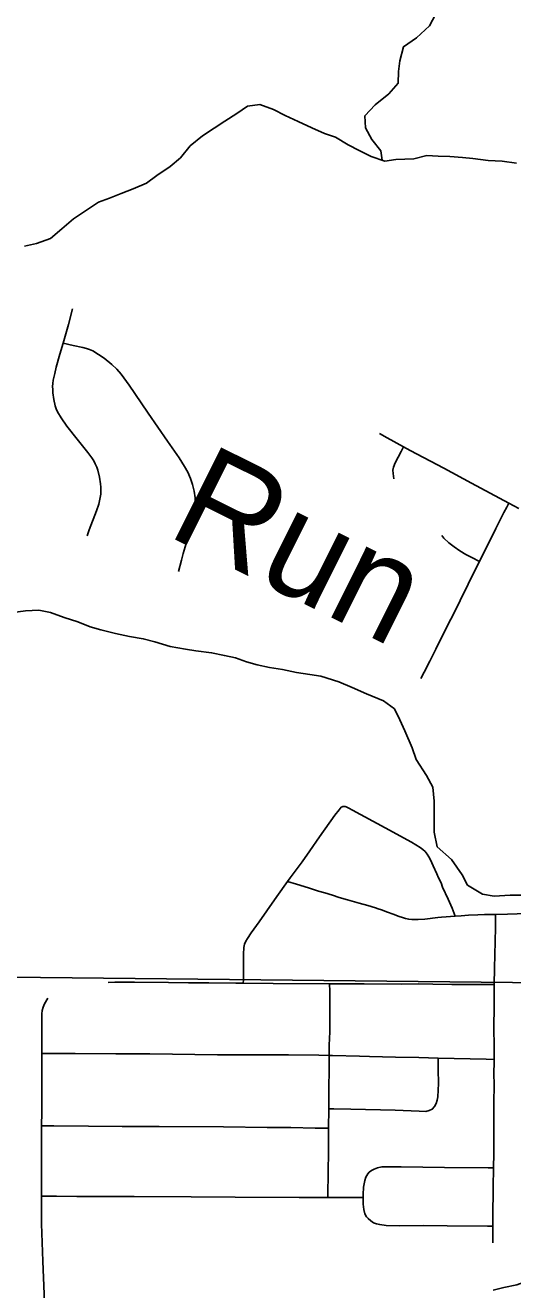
# Model space of a CAD drawing. Extents: x 0 to 34, y 0 to 22.
# Drawn here: x 11.681 to 12.129, y 17.806 to 18.968 of the extents above; entities that cross this region are included whole.
import ezdxf

# ---------------------------------------------------------------- set-up
doc = ezdxf.new("R2010")
doc.units = 0
for name, color, linetype in [('GM_X_City_Street', 7, 'Continuous'), ('GM_X_Minor_River', 7, 'Continuous'), ('GM_X_Minor_River_Text', 7, 'Continuous'), ('GM_X_Section', 7, 'Continuous')]:
    doc.layers.add(name, color=color, linetype=linetype)

msp = doc.modelspace()

# ---------------------------------------------------------------- linework, layer by layer
at = {"layer": 'GM_X_City_Street'}
for points in [[(11.7382, 18.4988), (11.7402, 18.5042), (11.7469, 18.5217), (11.7489, 18.5277), (11.7503, 18.5338), (11.7507, 18.537), (11.7509, 18.5402), (11.7509, 18.5433), (11.7506, 18.5465), (11.7496, 18.5527), (11.7481, 18.5589), (11.747, 18.5619), (11.7457, 18.5648), (11.7442, 18.5676), (11.7426, 18.5703), (11.7389, 18.5754), (11.729, 18.5874), (11.7195, 18.5996), (11.7142, 18.6072), (11.7111, 18.6125), (11.7099, 18.6153), (11.7089, 18.6181), (11.7075, 18.6241), (11.7067, 18.6301), (11.7067, 18.6333), (11.7065, 18.6358), (11.7067, 18.6388), (11.7071, 18.6419), (11.7084, 18.6479), (11.7099, 18.6538), (11.7132, 18.6658), (11.7163, 18.6758), (11.721, 18.693), (11.7249, 18.7073)], [(11.8222, 18.4659), (11.8249, 18.4764), (11.8264, 18.4825), (11.8293, 18.4915), (11.8335, 18.5032), (11.8353, 18.5092), (11.8366, 18.5152), (11.8373, 18.5213), (11.8376, 18.5274), (11.8374, 18.5336), (11.8365, 18.5397), (11.8351, 18.5457), (11.8331, 18.5515), (11.8306, 18.5571), (11.8276, 18.5625), (11.8227, 18.5704), (11.812, 18.5857), (11.7944, 18.6115), (11.7819, 18.6294), (11.7767, 18.6373), (11.7694, 18.6473), (11.7654, 18.652), (11.7609, 18.6562), (11.7537, 18.662), (11.7486, 18.6655), (11.7433, 18.6686), (11.7405, 18.6698), (11.7377, 18.6708), (11.7344, 18.6717), (11.7255, 18.6737), (11.7163, 18.6758)], [(12.0067, 18.5926), (12.0138, 18.5887), (12.0289, 18.5804), (12.035, 18.5771), (12.0658, 18.5609), (12.0914, 18.547), (12.1257, 18.5286), (12.1349, 18.5237)], [(12.0199, 18.5511), (12.0192, 18.556), (12.0191, 18.5589), (12.0196, 18.5618), (12.0211, 18.5657), (12.0266, 18.5761), (12.0289, 18.5804)], [(12.0449, 18.3674), (12.0479, 18.3734), (12.0529, 18.3833), (12.0585, 18.3944), (12.0652, 18.4083), (12.0722, 18.4221), (12.0793, 18.4359), (12.081, 18.4393), (12.0957, 18.4693), (12.0986, 18.4752), (12.1136, 18.5054), (12.1209, 18.52), (12.1237, 18.5251), (12.1257, 18.5286)], [(12.064, 18.499), (12.0659, 18.4965), (12.0705, 18.4923), (12.0755, 18.4884), (12.0807, 18.4848), (12.0861, 18.4816), (12.0917, 18.4788), (12.0986, 18.4752)], [(11.8816, 18.0874), (11.8817, 18.0906), (11.8818, 18.1019), (11.8818, 18.1054), (11.8819, 18.1142), (11.8823, 18.1203), (11.8829, 18.1232), (11.884, 18.126), (11.8854, 18.1286), (11.8888, 18.1337), (11.8961, 18.1437), (11.9104, 18.164), (11.9192, 18.1766), (11.9223, 18.1808), (11.9247, 18.1841), (11.9357, 18.1991), (11.9429, 18.2091), (11.9518, 18.2218), (11.9659, 18.242), (11.9697, 18.2467), (11.9708, 18.248), (11.9717, 18.2491), (11.9724, 18.2496), (11.9732, 18.2499), (11.9742, 18.2499)], [(12.0763, 18.1491), (12.0734, 18.1562), (12.0699, 18.1646), (12.0648, 18.1758), (12.0633, 18.1795), (12.061, 18.1842), (12.0594, 18.1879), (12.0561, 18.1954), (12.0535, 18.2009), (12.0521, 18.2036), (12.0505, 18.2061), (12.0486, 18.2084), (12.0465, 18.2104), (12.0441, 18.2122), (12.0362, 18.2169), (12.0119, 18.2303), (11.9821, 18.2465), (11.9787, 18.2484), (11.9761, 18.2496), (11.9751, 18.2498), (11.9742, 18.2499)], [(11.9223, 18.1808), (11.9306, 18.1783), (11.9336, 18.1774), (11.9424, 18.1748), (11.9481, 18.173), (11.9509, 18.1721), (11.9566, 18.1704), (11.9635, 18.1682), (11.9698, 18.1663), (11.9774, 18.164), (11.9882, 18.161), (11.9962, 18.1588), (12.003, 18.1568), (12.0057, 18.1558), (12.0085, 18.1548), (12.014, 18.1528), (12.0195, 18.1507), (12.025, 18.1486), (12.0279, 18.1477), (12.0308, 18.1469), (12.0337, 18.1462), (12.0366, 18.1459), (12.0424, 18.1459), (12.0484, 18.1463), (12.0605, 18.1479), (12.0636, 18.1481), (12.0763, 18.1491), (12.0817, 18.1494), (12.0887, 18.1498), (12.097, 18.1503), (12.1032, 18.1505), (12.1134, 18.1506)], [(12.111, 17.8486), (12.111, 17.8567), (12.111, 17.864), (12.1109, 17.872), (12.1112, 17.8998), (12.1115, 17.9175), (12.1118, 17.9308), (12.1118, 17.9492), (12.1118, 17.9634), (12.1118, 17.9692), (12.1119, 17.9752), (12.112, 17.9962), (12.1119, 18.0023), (12.112, 18.0172), (12.112, 18.03), (12.1119, 18.0455), (12.112, 18.0671), (12.1121, 18.0861), (12.1124, 18.1011), (12.1131, 18.1257), (12.1133, 18.1386), (12.1134, 18.1506)], [(12.1423, 18.1514), (12.1245, 18.1508), (12.1134, 18.1506)], [(11.7576, 18.0881), (11.7635, 18.0882), (11.7818, 18.0883), (11.8128, 18.0879), (11.8314, 18.0878), (11.85, 18.0877), (11.8748, 18.0875), (11.8816, 18.0874), (11.909, 18.0871), (11.961, 18.0868), (11.9928, 18.0869), (12.0268, 18.0866), (12.0428, 18.0867), (12.0559, 18.0865), (12.0732, 18.0863), (12.0948, 18.0862), (12.109, 18.0861), (12.1121, 18.0861)], [(11.9592, 17.8904), (11.9593, 17.8968), (11.9596, 17.9092), (11.9598, 17.9372), (11.96, 17.954), (11.9601, 17.9719), (11.9602, 17.9807), (11.9604, 18.018), (11.9604, 18.021), (11.9606, 18.0304), (11.9611, 18.0428), (11.9612, 18.0583), (11.9613, 18.0645), (11.9611, 18.08), (11.961, 18.0868)], [(11.6996, 17.7787), (11.6975, 17.8317), (11.6964, 17.866), (11.6963, 17.8917), (11.6963, 17.8972), (11.6963, 17.9252), (11.6962, 17.9439), (11.6963, 17.9563), (11.6965, 17.9689), (11.6965, 18.0001), (11.6965, 18.0219), (11.6965, 18.0228), (11.6965, 18.0593), (11.697, 18.0624), (11.6978, 18.0654), (11.699, 18.0683), (11.702, 18.0737)], [(11.6965, 18.0228), (11.7018, 18.0228), (11.7118, 18.0228), (11.7273, 18.0227), (11.7646, 18.0225), (11.7957, 18.0223), (11.8579, 18.0216), (11.9232, 18.0214), (11.9512, 18.0211), (11.9604, 18.021), (11.9636, 18.021), (11.9884, 18.0203), (11.9977, 18.02), (12.0215, 18.0195), (12.0428, 18.019), (12.0608, 18.0186), (12.1048, 18.0174), (12.112, 18.0172)], [(11.9601, 17.9719), (11.9648, 17.9718), (11.9805, 17.9716), (12.0212, 17.9706), (12.0431, 17.9696), (12.0494, 17.9695), (12.0524, 17.9703), (12.0552, 17.9717), (12.0574, 17.9739), (12.0588, 17.9767), (12.0597, 17.9797), (12.0603, 17.9828), (12.0608, 17.9891), (12.0609, 17.9953), (12.0607, 18.0079), (12.0608, 18.0168), (12.0608, 18.0186)], [(11.6963, 17.9563), (11.7054, 17.9562), (11.7077, 17.9562), (11.7395, 17.956), (11.7704, 17.9557), (11.8045, 17.9556), (11.8634, 17.9553), (11.9036, 17.9548), (11.9253, 17.9546), (11.9476, 17.9542), (11.9569, 17.9541), (11.96, 17.954)], [(12.1115, 17.9175), (12.1067, 17.9175), (12.0664, 17.9179), (12.0268, 17.9186), (12.0137, 17.9186), (12.009, 17.9184), (12.0051, 17.9175), (12.0018, 17.9163), (11.9995, 17.9151), (11.9974, 17.9135), (11.9961, 17.912)], [(11.9961, 17.912), (11.9951, 17.9105), (11.9943, 17.909), (11.9932, 17.906), (11.9926, 17.903), (11.9922, 17.8999), (11.9917, 17.8932), (11.9918, 17.8904), (11.9919, 17.8842), (11.9924, 17.8792), (11.9932, 17.8752)], [(11.6963, 17.8917), (11.7018, 17.8917), (11.7102, 17.8917), (11.7287, 17.8913), (11.7442, 17.8913), (11.7813, 17.8913), (11.8339, 17.891), (11.8741, 17.8906), (11.9329, 17.8903), (11.9545, 17.8904), (11.9592, 17.8904), (11.9854, 17.8904), (11.9918, 17.8904)], [(11.9932, 17.8752), (11.9949, 17.8727), (11.9965, 17.8709), (11.9989, 17.8688), (12.0014, 17.8672), (12.0041, 17.8661), (12.007, 17.8654), (12.013, 17.8647), (12.0253, 17.8643), (12.0472, 17.8645), (12.0689, 17.8644), (12.1061, 17.8641), (12.111, 17.864)]]:
    msp.add_lwpolyline(points, dxfattribs=at)
at = {"layer": 'GM_X_Minor_River'}
for points in [[(12.0583, 18.9778), (12.0526, 18.9675), (12.0407, 18.9566), (12.0289, 18.9483), (12.0254, 18.9354)], [(12.0254, 18.9354), (12.0243, 18.9255), (12.0238, 18.9149), (12.0154, 18.9051), (12.0028, 18.8949), (11.9933, 18.8847), (11.994, 18.8736), (11.9996, 18.863), (12.0079, 18.8526), (12.0091, 18.844)], [(11.6808, 18.7651), (11.6918, 18.7673), (11.7044, 18.7721), (11.715, 18.7808), (11.7257, 18.7902), (11.7375, 18.7981), (11.7485, 18.8053), (11.7588, 18.809), (11.7694, 18.8135), (11.7805, 18.8176), (11.7926, 18.8229), (11.8022, 18.83), (11.8144, 18.8383), (11.8239, 18.8462), (11.833, 18.8572), (11.8441, 18.8663), (11.8548, 18.8734), (11.8647, 18.8798), (11.8757, 18.887), (11.8856, 18.8937), (11.897, 18.8952), (11.9095, 18.8905), (11.9201, 18.8851), (11.9322, 18.8797), (11.9447, 18.8736), (11.9564, 18.8686), (11.9663, 18.8651), (11.978, 18.8582), (11.9882, 18.8528), (11.9992, 18.8474), (12.0117, 18.8431), (12.0219, 18.8446), (12.0383, 18.8452), (12.0504, 18.8482), (12.0607, 18.8477), (12.0713, 18.8473), (12.083, 18.8465), (12.0925, 18.8456), (12.1065, 18.8437), (12.1194, 18.8432), (12.1327, 18.8412)], [(11.6703, 18.4282), (11.6816, 18.4298), (11.6938, 18.4303), (11.7044, 18.4281), (11.717, 18.4236), (11.7296, 18.4195), (11.741, 18.4151), (11.7509, 18.4121), (11.7643, 18.4088), (11.7772, 18.4062), (11.7897, 18.404), (11.8004, 18.4011), (11.8145, 18.397), (11.8286, 18.3944), (11.8381, 18.393), (11.8525, 18.3912), (11.8643, 18.3886), (11.8746, 18.3864), (11.8845, 18.3827), (11.8944, 18.3801), (11.9058, 18.3775), (11.9176, 18.3757), (11.9306, 18.3731), (11.9427, 18.3713), (11.953, 18.3695), (11.9694, 18.3643), (11.9816, 18.3591), (11.9949, 18.3535), (12.0106, 18.3471), (12.0205, 18.3396), (12.0255, 18.3294), (12.0302, 18.3195), (12.0367, 18.3036), (12.0406, 18.293), (12.0499, 18.2782), (12.0557, 18.2676)], [(12.0557, 18.2676), (12.0569, 18.2547)], [(12.0569, 18.2547), (12.0569, 18.2261), (12.0598, 18.2126), (12.073, 18.2011), (12.0828, 18.187), (12.0877, 18.1775), (12.1014, 18.1691), (12.112, 18.1675), (12.1268, 18.1682), (12.1367, 18.1682)], [(12.1112, 17.8053), (12.1211, 17.8075), (12.1329, 17.8101), (12.1447, 17.8143), (12.1542, 17.8173), (12.1778, 17.8301), (12.1907, 17.8358), (12.201, 17.8403), (12.2169, 17.8463), (12.2299, 17.8504), (12.2394, 17.8523), (12.2534, 17.8542), (12.2648, 17.8545), (12.2785, 17.8552), (12.2926, 17.8567), (12.3078, 17.8574), (12.3222, 17.8589), (12.3397, 17.8592), (12.3686, 17.8606), (12.3841, 17.8613), (12.4024, 17.8612), (12.4149, 17.8601), (12.4248, 17.8585), (12.4384, 17.8562)]]:
    msp.add_lwpolyline(points, dxfattribs=at)
at = {"layer": 'GM_X_Section'}
for points in [[(12.8301, 19.0828), (12.8229, 18.0806), (11.6666, 18.0929), (11.6646, 19.0944)], [(12.8229, 18.0806), (12.8167, 17.0672), (11.6623, 17.0784), (11.6666, 18.0929)]]:
    msp.add_lwpolyline(points, close=True, dxfattribs=at)

# ---------------------------------------------------------------- texts
at = {"layer": 'GM_X_Minor_River_Text'}
msp.add_text('Run', height=0.09473, rotation=333.4574, dxfattribs=at).set_placement((11.8097, 18.4999))

doc.saveas('drawing.dxf')
